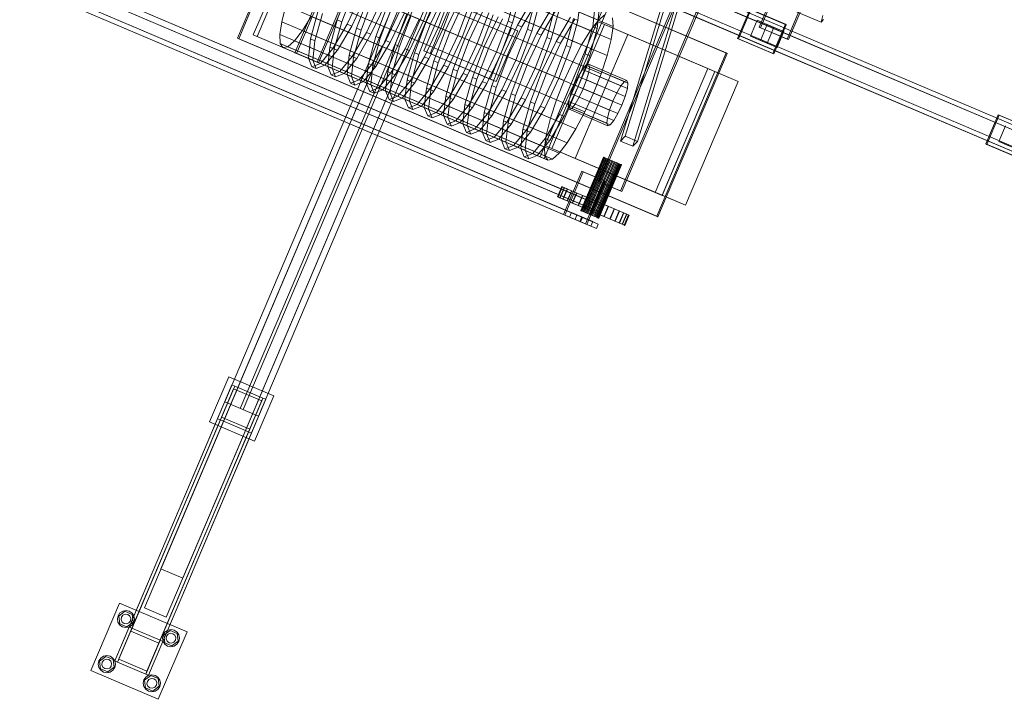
# Model space of a CAD drawing. Header units: millimetres. Extents: x -4738 to 65662, y -68080 to 6847.
# Tile 521 of 656: x 18031 to 19641, y -20153 to -19042. Entities that reach past the tile are written whole.
import ezdxf

# ---------------------------------------------------------------- set-up
doc = ezdxf.new("R2010")
doc.units = ezdxf.units.MM
doc.layers.add('superior_C10', color=7, linetype='Continuous', lineweight=0)

msp = doc.modelspace()

# ---------------------------------------------------------------- linework, layer by layer
at = {"layer": 'superior_C10'}
for p, q in [((18234.801, -20003.372), (19556.471, -16889.882)), ((19592.37, -16905.121), (18270.701, -20018.611)), ((18261.685, -19940.042), (19529.587, -16953.212)), ((19565.487, -16968.451), (18297.584, -19955.281)), ((19405.667, -17218.263), (18366.275, -19666.785)), ((19430.981, -17229.008), (18391.588, -19677.531)), ((18396.191, -19679.485), (19435.583, -17230.962)), ((18421.504, -19690.23), (19460.897, -17241.708)), ((19239.961, -19054.499), (19572.098, -18272.076)), ((19574.312, -18273.016), (19242.176, -19055.439)), ((19617.91, -18291.523), (19285.773, -19073.946)), ((19287.987, -19074.886), (19620.124, -18292.463)), ((19677.734, -19224.037), (18595.562, -18764.657)), ((19686.961, -19227.954), (18604.789, -18768.574)), ((18481.01, -19096.26), (18615.819, -18778.688)), ((18618.402, -18779.785), (18483.594, -19097.356)), ((19713.86, -19247.52), (18596.626, -18773.257)), ((19715.097, -19248.046), (18597.863, -18773.782)), ((19713.719, -19239.313), (18631.547, -18779.933)), ((19721.1, -19242.446), (18638.929, -18783.067)), ((18651.891, -18794.001), (18517.083, -19111.572)), ((18519.666, -19112.669), (18654.475, -18795.098)), ((19704.092, -19270.533), (18586.858, -18796.269)), ((18588.095, -18796.795), (19705.329, -19271.058)), ((18387.183, -19072.726), (18500.5, -18805.781)), ((18502.345, -18806.565), (18389.028, -19073.509)), ((18500.5, -18805.781), (19185.875, -19096.722)), ((19187.72, -19097.505), (18502.345, -18806.565)), ((19662.104, -19260.857), (18579.932, -18801.477)), ((18589.159, -18805.394), (19671.331, -19264.774)), ((19698.089, -19276.132), (18615.917, -18816.753)), ((18412.925, -19067.358), (18514.52, -18828.029)), ((18520.979, -18830.77), (18419.384, -19070.1)), ((18623.299, -18819.886), (19705.47, -19279.266)), ((18977.073, -19043.302), (18544.205, -18859.551)), ((18964.032, -19060.21), (18531.163, -18876.458)), ((19001.063, -19053.486), (18568.195, -18869.734)), ((18997.959, -19074.612), (18565.091, -18890.86)), ((18949.699, -19083.375), (18516.831, -18899.623)), ((18935.051, -19111.219), (18502.183, -18927.467)), ((18991.251, -19101.014), (18558.382, -18917.262)), ((18045.617, -18960.323), (18958.696, -19347.923)), ((18959.475, -19348.254), (18046.396, -18960.653)), ((18962.603, -19338.718), (18049.524, -18951.118)), ((18963.382, -19339.049), (18050.303, -18951.449)), ((18921.086, -19141.843), (18488.218, -18958.091)), ((18981.396, -19130.892), (18548.528, -18947.14)), ((18942.012, -19361.482), (18034.127, -18976.086)), ((18078.593, -18974.321), (18978.395, -19356.285)), ((18979.608, -19356.8), (18079.806, -18974.836)), ((18982.303, -19347.08), (18082.501, -18965.116)), ((18983.515, -19347.595), (18083.713, -18965.631)), ((18031.001, -18983.45), (18938.886, -19368.845)), ((18976.892, -19376.288), (18069.007, -18990.893)), ((18908.756, -19173.162), (18475.888, -18989.41)), ((18969.066, -19162.211), (18536.198, -18978.459)), ((18569.265, -18992.496), (18550.243, -19042.79)), ((18710.447, -18994.058), (18691.425, -19044.352)), ((18977.006, -19306.809), (19111.814, -18989.237)), ((19114.398, -18990.334), (18979.589, -19307.905)), ((19094.25, -18992.497), (19020.922, -19232.962)), ((18973.767, -19383.652), (18065.882, -18998.257)), ((18955.102, -19192.835), (18522.233, -19009.083)), ((18557.457, -19045.853), (18576.48, -18995.558)), ((18566.554, -19049.714), (18589.52, -19001.094)), ((18596.735, -19004.157), (18573.768, -19052.777)), ((18600.828, -19005.894), (18581.806, -19056.189)), ((18589.021, -19059.251), (18608.043, -19008.957)), ((18691.762, -19093.382), (18726.929, -19010.537)), ((18718.485, -18997.47), (18695.518, -19046.09)), ((18702.733, -19049.153), (18725.7, -19000.533)), ((18715.774, -19054.688), (18734.796, -19004.394)), ((18742.01, -19007.456), (18722.988, -19057.751)), ((18726.929, -19010.537), (18835.146, -19056.475)), ((18829.486, -19044.59), (18841.668, -19000.278)), ((18848.882, -19003.34), (18836.7, -19047.652)), ((19147.886, -19004.55), (19013.078, -19322.121)), ((19086.646, -19000.429), (19013.318, -19240.893)), ((19015.661, -19323.218), (19150.47, -19005.647)), ((19106.486, -19008.851), (19033.158, -19249.315)), ((19040.762, -19241.384), (19114.09, -19000.919)), ((18466.033, -19019.288), (18459.325, -19045.69)), ((18898.902, -19203.04), (18466.033, -19019.288)), ((18598.117, -19063.113), (18621.084, -19014.493)), ((18628.298, -19017.555), (18605.331, -19066.175)), ((18632.392, -19019.293), (18613.369, -19069.587)), ((18620.584, -19072.65), (18639.606, -19022.355)), ((18737.079, -19014.846), (18701.911, -19097.69)), ((18750.048, -19010.869), (18727.082, -19059.489)), ((18734.296, -19062.551), (18757.263, -19013.931)), ((18845.296, -19060.784), (18737.079, -19014.846)), ((18747.337, -19068.087), (18766.359, -19017.792)), ((18773.574, -19020.855), (18754.551, -19071.149)), ((18781.612, -19024.267), (18758.645, -19072.887)), ((18868.153, -19011.521), (18844.738, -19051.064)), ((18851.953, -19054.127), (18875.368, -19014.583)), ((18861.049, -19057.988), (18873.231, -19013.676)), ((18880.445, -19016.739), (18868.264, -19061.051)), ((18899.716, -19024.919), (18876.302, -19064.463)), ((18947.059, -19011.953), (18943.572, -19043.536)), ((18967.921, -19053.872), (18971.408, -19022.289)), ((18978.622, -19025.351), (18975.135, -19056.934)), ((19204.773, -19073.239), (19225.092, -19025.373)), ((19226.568, -19026), (19206.25, -19073.866)), ((19225.092, -19025.373), (19282.808, -19049.874)), ((19284.284, -19050.5), (19226.568, -19026)), ((18493.252, -19060.092), (18507.585, -19036.927)), ((18518.679, -19029.392), (18506.498, -19073.703)), ((18940.454, -19220.679), (18507.585, -19036.927)), ((18513.712, -19076.766), (18525.894, -19032.454)), ((18550.243, -19042.79), (18538.061, -19087.102)), ((18557.457, -19045.853), (18550.243, -19042.79)), ((18629.68, -19076.511), (18652.647, -19027.891)), ((18659.861, -19030.954), (18636.895, -19079.574)), ((18663.955, -19032.691), (18644.933, -19082.986)), ((18652.147, -19086.048), (18671.17, -19035.754)), ((18661.244, -19089.91), (18684.21, -19041.29)), ((18691.425, -19044.352), (18684.21, -19041.29)), ((18765.86, -19075.95), (18788.826, -19027.33)), ((18778.9, -19081.485), (18797.922, -19031.191)), ((18805.137, -19034.254), (18786.115, -19084.548)), ((18813.175, -19037.666), (18790.208, -19086.286)), ((18797.423, -19089.348), (18820.39, -19040.728)), ((18983.461, -19027.093), (18881.866, -19266.422)), ((18883.516, -19067.525), (18906.931, -19027.982)), ((18888.325, -19269.164), (18989.92, -19029.835)), ((18892.612, -19071.387), (18904.794, -19027.075)), ((18912.009, -19030.137), (18899.827, -19074.449)), ((18931.28, -19038.318), (18907.865, -19077.861)), ((18915.08, -19080.924), (18938.494, -19041.38)), ((18924.176, -19084.785), (18936.358, -19040.473)), ((18943.572, -19043.536), (18936.358, -19040.473)), ((18977.073, -19043.302), (18987.934, -19033.804)), ((19000.352, -19039.075), (19001.063, -19053.486)), ((19341.271, -19046.598), (19298.005, -19028.175)), ((19344.282, -19035.418), (19341.271, -19046.598)), ((19341.271, -19046.598), (19345.03, -19041.963)), ((18459.325, -19045.69), (18456.221, -19066.816)), ((18892.194, -19229.442), (18459.325, -19045.69)), ((18543.139, -19089.258), (18566.554, -19049.714)), ((18545.275, -19090.165), (18557.457, -19045.853)), ((18573.768, -19052.777), (18550.353, -19092.32)), ((18573.768, -19052.777), (18566.554, -19049.714)), ((18581.806, -19056.189), (18569.624, -19100.501)), ((18589.021, -19059.251), (18581.806, -19056.189)), ((18691.425, -19044.352), (18668.458, -19092.972)), ((18695.518, -19046.09), (18676.496, -19096.384)), ((18683.711, -19099.447), (18702.733, -19049.153)), ((18692.807, -19103.308), (18715.774, -19054.688)), ((18702.733, -19049.153), (18695.518, -19046.09)), ((18722.988, -19057.751), (18700.021, -19106.371)), ((18722.988, -19057.751), (18715.774, -19054.688)), ((18835.146, -19056.475), (18799.979, -19139.32)), ((18810.464, -19094.884), (18829.486, -19044.59)), ((18836.7, -19047.652), (18817.678, -19097.947)), ((18844.738, -19051.064), (18821.772, -19099.684)), ((18828.986, -19102.747), (18851.953, -19054.127)), ((18836.7, -19047.652), (18829.486, -19044.59)), ((18845.296, -19060.784), (18835.146, -19056.475)), ((18842.027, -19108.283), (18861.049, -19057.988)), ((18851.953, -19054.127), (18844.738, -19051.064)), ((18868.264, -19061.051), (18861.049, -19057.988)), ((18889.681, -19248.012), (18975.646, -19045.503)), ((18900.938, -19252.791), (18986.903, -19050.282)), ((18987.088, -19050.36), (18901.123, -19252.869)), ((18943.572, -19043.536), (18931.39, -19087.848)), ((18955.739, -19098.184), (18967.921, -19053.872)), ((18975.135, -19056.934), (18962.954, -19101.246)), ((18964.032, -19060.21), (18977.073, -19043.302)), ((18975.135, -19056.934), (18967.921, -19053.872)), ((18975.646, -19045.503), (19156.008, -19122.066)), ((18975.646, -19045.503), (18987.088, -19050.36)), ((18986.903, -19050.282), (19167.265, -19126.845)), ((18986.903, -19050.282), (19025.287, -19066.575)), ((19167.449, -19126.923), (18987.088, -19050.36)), ((19001.063, -19053.486), (18997.959, -19074.612)), ((19225.9, -19069.171), (19236.841, -19043.397)), ((19236.841, -19043.397), (19263.895, -19054.882)), ((19236.841, -19043.397), (19253.226, -19050.353)), ((19285.773, -19073.946), (19239.961, -19054.499)), ((19242.176, -19055.439), (19239.961, -19054.499)), ((19242.176, -19055.439), (19287.987, -19074.886)), ((19253.226, -19050.353), (19242.285, -19076.126)), ((19263.895, -19054.882), (19252.955, -19080.656)), ((19280.28, -19061.837), (19253.226, -19050.353)), ((19282.808, -19049.874), (19262.489, -19097.74)), ((19280.28, -19061.837), (19263.895, -19054.882)), ((19263.965, -19098.366), (19284.284, -19050.5)), ((19284.284, -19050.5), (19282.808, -19049.874)), ((19072.558, -19363.666), (18387.183, -19072.726)), ((18389.028, -19073.509), (18387.183, -19072.726)), ((18389.028, -19073.509), (19074.403, -19364.449)), ((18881.866, -19266.422), (18412.925, -19067.358)), ((18419.384, -19070.1), (18412.925, -19067.358)), ((18419.384, -19070.1), (18888.325, -19269.164)), ((18456.221, -19066.816), (18456.932, -19081.226)), ((18889.09, -19250.568), (18456.221, -19066.816)), ((18480.211, -19077), (18493.252, -19060.092)), ((18926.121, -19243.844), (18493.252, -19060.092)), ((18506.498, -19073.703), (18503.011, -19105.287)), ((18513.712, -19076.766), (18506.498, -19073.703)), ((18574.702, -19102.656), (18598.117, -19063.113)), ((18576.839, -19103.563), (18589.021, -19059.251)), ((18605.331, -19066.175), (18581.917, -19105.719)), ((18605.331, -19066.175), (18598.117, -19063.113)), ((18613.369, -19069.587), (18601.188, -19113.899)), ((18608.402, -19116.962), (18620.584, -19072.65)), ((18620.584, -19072.65), (18613.369, -19069.587)), ((18727.082, -19059.489), (18708.059, -19109.783)), ((18715.274, -19112.845), (18734.296, -19062.551)), ((18724.37, -19116.707), (18747.337, -19068.087)), ((18734.296, -19062.551), (18727.082, -19059.489)), ((18754.551, -19071.149), (18731.585, -19119.769)), ((18758.645, -19072.887), (18739.623, -19123.182)), ((18754.551, -19071.149), (18747.337, -19068.087)), ((18765.86, -19075.95), (18758.645, -19072.887)), ((18810.128, -19143.628), (18845.296, -19060.784)), ((18868.264, -19061.051), (18849.241, -19111.345)), ((18876.302, -19064.463), (18853.335, -19113.083)), ((18860.55, -19116.145), (18883.516, -19067.525)), ((18873.59, -19121.681), (18892.612, -19071.387)), ((18883.516, -19067.525), (18876.302, -19064.463)), ((18899.827, -19074.449), (18880.805, -19124.744)), ((18899.827, -19074.449), (18892.612, -19071.387)), ((19025.287, -19066.575), (18939.322, -19269.085)), ((18949.699, -19083.375), (18964.032, -19060.21)), ((18997.959, -19074.612), (18991.251, -19101.014)), ((19205.649, -19143.139), (19025.287, -19066.575)), ((19262.489, -19097.74), (19204.773, -19073.239)), ((19206.25, -19073.866), (19204.773, -19073.239)), ((19206.25, -19073.866), (19263.965, -19098.366)), ((19252.955, -19080.656), (19225.9, -19069.171)), ((19242.285, -19076.126), (19225.9, -19069.171)), ((19269.339, -19087.611), (19280.28, -19061.837)), ((19285.773, -19073.946), (19287.987, -19074.886)), ((18456.932, -19081.226), (18461.41, -19087.94)), ((18889.801, -19264.978), (18456.932, -19081.226)), ((18461.41, -19087.94), (18469.35, -19086.498)), ((18461.41, -19087.94), (18894.279, -19271.691)), ((18469.35, -19086.498), (18480.211, -19077)), ((18902.219, -19270.25), (18469.35, -19086.498)), ((18913.08, -19260.751), (18480.211, -19077)), ((18510.225, -19108.349), (18513.712, -19076.766)), ((18522.841, -19113.705), (18543.139, -19089.258)), ((18538.061, -19087.102), (18534.574, -19118.685)), ((18545.275, -19090.165), (18538.061, -19087.102)), ((18541.789, -19121.748), (18545.275, -19090.165)), ((18550.353, -19092.32), (18543.139, -19089.258)), ((18606.266, -19116.055), (18629.68, -19076.511)), ((18636.895, -19079.574), (18613.48, -19119.117)), ((18636.895, -19079.574), (18629.68, -19076.511)), ((18644.933, -19082.986), (18632.751, -19127.298)), ((18637.829, -19129.453), (18661.244, -19089.91)), ((18639.965, -19130.36), (18652.147, -19086.048)), ((18652.147, -19086.048), (18644.933, -19082.986)), ((18668.458, -19092.972), (18661.244, -19089.91)), ((18746.837, -19126.244), (18765.86, -19075.95)), ((18755.934, -19130.105), (18778.9, -19081.485)), ((18786.115, -19084.548), (18763.148, -19133.168)), ((18790.208, -19086.286), (18771.186, -19136.58)), ((18778.401, -19139.643), (18797.423, -19089.348)), ((18786.115, -19084.548), (18778.9, -19081.485)), ((18797.423, -19089.348), (18790.208, -19086.286)), ((18907.865, -19077.861), (18884.898, -19126.481)), ((18892.113, -19129.544), (18915.08, -19080.924)), ((18905.154, -19135.08), (18924.176, -19084.785)), ((18915.08, -19080.924), (18907.865, -19077.861)), ((18931.39, -19087.848), (18912.368, -19138.142)), ((18931.39, -19087.848), (18924.176, -19084.785)), ((18935.051, -19111.219), (18949.699, -19083.375)), ((19242.285, -19076.126), (19269.339, -19087.611)), ((19252.955, -19080.656), (19269.339, -19087.611)), ((18517.083, -19111.572), (18481.01, -19096.26)), ((18483.594, -19097.356), (18481.01, -19096.26)), ((18483.594, -19097.356), (18519.666, -19112.669)), ((18503.011, -19105.287), (18508.75, -19119.333)), ((18510.225, -19108.349), (18503.011, -19105.287)), ((18550.353, -19092.32), (18530.055, -19116.767)), ((18554.404, -19127.103), (18574.702, -19102.656)), ((18581.917, -19105.719), (18561.619, -19130.166)), ((18569.624, -19100.501), (18566.137, -19132.084)), ((18576.839, -19103.563), (18569.624, -19100.501)), ((18573.352, -19135.147), (18576.839, -19103.563)), ((18581.917, -19105.719), (18574.702, -19102.656)), ((18668.458, -19092.972), (18645.043, -19132.516)), ((18676.496, -19096.384), (18664.314, -19140.696)), ((18669.392, -19142.852), (18692.807, -19103.308)), ((18671.529, -19143.759), (18683.711, -19099.447)), ((18683.711, -19099.447), (18676.496, -19096.384)), ((18700.021, -19106.371), (18676.607, -19145.914)), ((18799.979, -19139.32), (18691.762, -19093.382)), ((18701.911, -19097.69), (18691.762, -19093.382)), ((18700.021, -19106.371), (18692.807, -19103.308)), ((18701.911, -19097.69), (18810.128, -19143.628)), ((18787.497, -19143.504), (18810.464, -19094.884)), ((18817.678, -19097.947), (18794.711, -19146.566)), ((18821.772, -19099.684), (18802.75, -19149.979)), ((18809.964, -19153.041), (18828.986, -19102.747)), ((18817.678, -19097.947), (18810.464, -19094.884)), ((18828.986, -19102.747), (18821.772, -19099.684)), ((18936.717, -19148.478), (18955.739, -19098.184)), ((18962.954, -19101.246), (18943.931, -19151.541)), ((18962.954, -19101.246), (18955.739, -19098.184)), ((18991.251, -19101.014), (18981.396, -19130.892)), ((19185.875, -19096.722), (19072.558, -19363.666)), ((19074.403, -19364.449), (19187.72, -19097.505)), ((19187.72, -19097.505), (19185.875, -19096.722)), ((19262.489, -19097.74), (19263.965, -19098.366)), ((18508.75, -19119.333), (18522.841, -19113.705)), ((18508.75, -19119.333), (18515.964, -19122.396)), ((18515.964, -19122.396), (18510.225, -19108.349)), ((18530.055, -19116.767), (18515.964, -19122.396)), ((18517.083, -19111.572), (18519.666, -19112.669)), ((18530.055, -19116.767), (18522.841, -19113.705)), ((18534.574, -19118.685), (18540.313, -19132.732)), ((18541.789, -19121.748), (18534.574, -19118.685)), ((18547.528, -19135.794), (18541.789, -19121.748)), ((18585.968, -19140.502), (18606.266, -19116.055)), ((18613.48, -19119.117), (18593.182, -19143.564)), ((18601.188, -19113.899), (18597.701, -19145.483)), ((18608.402, -19116.962), (18601.188, -19113.899)), ((18604.915, -19148.545), (18608.402, -19116.962)), ((18613.48, -19119.117), (18606.266, -19116.055)), ((18708.059, -19109.783), (18695.878, -19154.095)), ((18700.956, -19156.25), (18724.37, -19116.707)), ((18703.092, -19157.157), (18715.274, -19112.845)), ((18715.274, -19112.845), (18708.059, -19109.783)), ((18731.585, -19119.769), (18708.17, -19159.313)), ((18731.585, -19119.769), (18724.37, -19116.707)), ((18739.623, -19123.182), (18727.441, -19167.493)), ((18746.837, -19126.244), (18739.623, -19123.182)), ((18819.06, -19156.903), (18842.027, -19108.283)), ((18849.241, -19111.345), (18826.275, -19159.965)), ((18853.335, -19113.083), (18834.313, -19163.377)), ((18841.527, -19166.44), (18860.55, -19116.145)), ((18849.241, -19111.345), (18842.027, -19108.283)), ((18850.624, -19170.301), (18873.59, -19121.681)), ((18860.55, -19116.145), (18853.335, -19113.083)), ((18880.805, -19124.744), (18873.59, -19121.681)), ((18921.086, -19141.843), (18935.051, -19111.219)), ((18956.692, -19116.811), (18950.909, -19123.776)), ((18960.706, -19115.207), (18956.692, -19116.811)), ((19019.819, -19143.608), (18956.692, -19116.811)), ((18962.341, -19119.209), (18960.706, -19115.207)), ((19023.833, -19142.004), (18960.706, -19115.207)), ((18961.348, -19128.207), (18962.341, -19119.209)), ((19025.468, -19146.006), (18962.341, -19119.209)), ((19156.008, -19122.066), (19070.043, -19324.576)), ((19167.449, -19126.923), (19156.008, -19122.066)), ((18540.313, -19132.732), (18554.404, -19127.103)), ((18540.313, -19132.732), (18547.528, -19135.794)), ((18561.619, -19130.166), (18547.528, -19135.794)), ((18561.619, -19130.166), (18554.404, -19127.103)), ((18566.137, -19132.084), (18571.876, -19146.131)), ((18573.352, -19135.147), (18566.137, -19132.084)), ((18579.091, -19149.193), (18573.352, -19135.147)), ((18617.531, -19153.9), (18637.829, -19129.453)), ((18645.043, -19132.516), (18624.745, -19156.963)), ((18632.751, -19127.298), (18629.264, -19158.881)), ((18639.965, -19130.36), (18632.751, -19127.298)), ((18636.479, -19161.944), (18639.965, -19130.36)), ((18645.043, -19132.516), (18637.829, -19129.453)), ((18732.519, -19169.649), (18755.934, -19130.105)), ((18734.655, -19170.556), (18746.837, -19126.244)), ((18763.148, -19133.168), (18739.733, -19172.712)), ((18763.148, -19133.168), (18755.934, -19130.105)), ((18771.186, -19136.58), (18759.004, -19180.892)), ((18778.401, -19139.643), (18771.186, -19136.58)), ((18799.979, -19139.32), (18810.128, -19143.628)), ((18880.805, -19124.744), (18857.838, -19173.364)), ((18884.898, -19126.481), (18865.876, -19176.776)), ((18873.091, -19179.838), (18892.113, -19129.544)), ((18882.187, -19183.7), (18905.154, -19135.08)), ((18892.113, -19129.544), (18884.898, -19126.481)), ((18912.368, -19138.142), (18889.401, -19186.762)), ((18912.368, -19138.142), (18905.154, -19135.08)), ((18944.238, -19135.042), (18937.695, -19148.893)), ((18950.909, -19123.776), (18944.238, -19135.042)), ((19007.365, -19161.839), (18944.238, -19135.042)), ((19014.036, -19150.573), (18950.909, -19123.776)), ((18957.877, -19140.831), (18961.348, -19128.207)), ((19024.475, -19155.004), (18961.348, -19128.207)), ((18981.396, -19130.892), (18969.066, -19162.211)), ((19167.265, -19126.845), (19081.3, -19329.354)), ((19081.485, -19329.432), (19167.449, -19126.923)), ((19205.649, -19143.139), (19167.265, -19126.845)), ((18571.876, -19146.131), (18585.968, -19140.502)), ((18571.876, -19146.131), (18579.091, -19149.193)), ((18593.182, -19143.564), (18579.091, -19149.193)), ((18593.182, -19143.564), (18585.968, -19140.502)), ((18597.701, -19145.483), (18603.44, -19159.529)), ((18604.915, -19148.545), (18597.701, -19145.483)), ((18603.44, -19159.529), (18617.531, -19153.9)), ((18610.654, -19162.592), (18604.915, -19148.545)), ((18624.745, -19156.963), (18617.531, -19153.9)), ((18649.094, -19167.299), (18669.392, -19142.852)), ((18676.607, -19145.914), (18656.309, -19170.361)), ((18664.314, -19140.696), (18660.827, -19172.28)), ((18671.529, -19143.759), (18664.314, -19140.696)), ((18668.042, -19175.342), (18671.529, -19143.759)), ((18676.607, -19145.914), (18669.392, -19142.852)), ((18695.878, -19154.095), (18692.391, -19185.678)), ((18703.092, -19157.157), (18695.878, -19154.095)), ((18764.082, -19183.048), (18787.497, -19143.504)), ((18766.219, -19183.955), (18778.401, -19139.643)), ((18794.711, -19146.566), (18771.297, -19186.11)), ((18794.711, -19146.566), (18787.497, -19143.504)), ((18802.75, -19149.979), (18790.568, -19194.291)), ((18797.782, -19197.353), (18809.964, -19153.041)), ((18809.964, -19153.041), (18802.75, -19149.979)), ((18908.756, -19173.162), (18921.086, -19141.843)), ((18913.75, -19197.098), (18936.717, -19148.478)), ((18943.931, -19151.541), (18920.965, -19200.161)), ((18937.695, -19148.893), (18932.275, -19163.222)), ((18943.931, -19151.541), (18936.717, -19148.478)), ((19000.822, -19175.691), (18937.695, -19148.893)), ((18945.915, -19169.012), (18952.458, -19155.16)), ((18952.458, -19155.16), (18957.877, -19140.831)), ((19015.585, -19181.957), (18952.458, -19155.16)), ((19021.004, -19167.629), (18957.877, -19140.831)), ((19007.365, -19161.839), (19014.036, -19150.573)), ((19014.036, -19150.573), (19019.819, -19143.608)), ((19019.819, -19143.608), (19023.833, -19142.004)), ((19024.475, -19155.004), (19021.004, -19167.629)), ((19023.833, -19142.004), (19025.468, -19146.006)), ((19025.468, -19146.006), (19024.475, -19155.004)), ((19119.684, -19345.648), (19205.649, -19143.139)), ((18603.44, -19159.529), (18610.654, -19162.592)), ((18624.745, -19156.963), (18610.654, -19162.592)), ((18629.264, -19158.881), (18635.003, -19172.928)), ((18636.479, -19161.944), (18629.264, -19158.881)), ((18635.003, -19172.928), (18649.094, -19167.299)), ((18642.218, -19175.99), (18636.479, -19161.944)), ((18656.309, -19170.361), (18642.218, -19175.99)), ((18656.309, -19170.361), (18649.094, -19167.299)), ((18680.658, -19180.698), (18700.956, -19156.25)), ((18708.17, -19159.313), (18687.872, -19183.76)), ((18699.605, -19188.741), (18703.092, -19157.157)), ((18708.17, -19159.313), (18700.956, -19156.25)), ((18712.221, -19194.096), (18732.519, -19169.649)), ((18727.441, -19167.493), (18723.954, -19199.077)), ((18734.655, -19170.556), (18727.441, -19167.493)), ((18731.169, -19202.139), (18734.655, -19170.556)), ((18739.733, -19172.712), (18732.519, -19169.649)), ((18795.646, -19196.446), (18819.06, -19156.903)), ((18826.275, -19159.965), (18802.86, -19199.509)), ((18826.275, -19159.965), (18819.06, -19156.903)), ((18834.313, -19163.377), (18822.131, -19207.689)), ((18827.209, -19209.845), (18850.624, -19170.301)), ((18829.345, -19210.752), (18841.527, -19166.44)), ((18841.527, -19166.44), (18834.313, -19163.377)), ((18857.838, -19173.364), (18850.624, -19170.301)), ((18932.275, -19163.222), (18928.805, -19175.847)), ((18995.402, -19190.019), (18932.275, -19163.222)), ((18939.244, -19180.278), (18945.915, -19169.012)), ((19009.041, -19195.809), (18945.915, -19169.012)), ((18969.066, -19162.211), (18955.102, -19192.835)), ((19000.822, -19175.691), (19007.365, -19161.839)), ((19021.004, -19167.629), (19015.585, -19181.957)), ((18635.003, -19172.928), (18642.218, -19175.99)), ((18660.827, -19172.28), (18666.566, -19186.326)), ((18668.042, -19175.342), (18660.827, -19172.28)), ((18666.566, -19186.326), (18680.658, -19180.698)), ((18666.566, -19186.326), (18673.781, -19189.389)), ((18673.781, -19189.389), (18668.042, -19175.342)), ((18687.872, -19183.76), (18673.781, -19189.389)), ((18687.872, -19183.76), (18680.658, -19180.698)), ((18692.391, -19185.678), (18698.13, -19199.725)), ((18699.605, -19188.741), (18692.391, -19185.678)), ((18739.733, -19172.712), (18719.435, -19197.159)), ((18743.784, -19207.495), (18764.082, -19183.048)), ((18771.297, -19186.11), (18750.999, -19210.557)), ((18759.004, -19180.892), (18755.518, -19212.475)), ((18766.219, -19183.955), (18759.004, -19180.892)), ((18762.732, -19215.538), (18766.219, -19183.955)), ((18771.297, -19186.11), (18764.082, -19183.048)), ((18857.838, -19173.364), (18834.423, -19212.907)), ((18865.876, -19176.776), (18853.694, -19221.088)), ((18858.772, -19223.243), (18882.187, -19183.7)), ((18860.909, -19224.15), (18873.091, -19179.838)), ((18873.091, -19179.838), (18865.876, -19176.776)), ((18889.401, -19186.762), (18865.987, -19226.306)), ((18889.401, -19186.762), (18882.187, -19183.7)), ((18898.902, -19203.04), (18908.756, -19173.162)), ((18928.805, -19175.847), (18927.811, -19184.845)), ((18927.811, -19184.845), (18929.446, -19188.847)), ((18990.938, -19211.642), (18927.811, -19184.845)), ((18991.932, -19202.644), (18928.805, -19175.847)), ((18929.446, -19188.847), (18933.461, -19187.243)), ((18933.461, -19187.243), (18939.244, -19180.278)), ((18996.588, -19214.04), (18933.461, -19187.243)), ((19002.371, -19207.075), (18939.244, -19180.278)), ((18995.402, -19190.019), (19000.822, -19175.691)), ((19015.585, -19181.957), (19009.041, -19195.809)), ((18698.13, -19199.725), (18712.221, -19194.096)), ((18698.13, -19199.725), (18705.344, -19202.787)), ((18705.344, -19202.787), (18699.605, -19188.741)), ((18719.435, -19197.159), (18705.344, -19202.787)), ((18719.435, -19197.159), (18712.221, -19194.096)), ((18723.954, -19199.077), (18729.693, -19213.123)), ((18731.169, -19202.139), (18723.954, -19199.077)), ((18736.908, -19216.186), (18731.169, -19202.139)), ((18775.348, -19220.893), (18795.646, -19196.446)), ((18802.86, -19199.509), (18782.562, -19223.956)), ((18790.568, -19194.291), (18787.081, -19225.874)), ((18797.782, -19197.353), (18790.568, -19194.291)), ((18794.295, -19228.936), (18797.782, -19197.353)), ((18802.86, -19199.509), (18795.646, -19196.446)), ((18890.336, -19236.642), (18913.75, -19197.098)), ((18892.194, -19229.442), (18898.902, -19203.04)), ((18920.965, -19200.161), (18897.55, -19239.704)), ((18920.965, -19200.161), (18913.75, -19197.098)), ((18929.446, -19188.847), (18992.573, -19215.644)), ((18955.102, -19192.835), (18940.454, -19220.679)), ((18990.938, -19211.642), (18991.932, -19202.644)), ((18991.932, -19202.644), (18995.402, -19190.019)), ((19009.041, -19195.809), (19002.371, -19207.075)), ((19610.588, -19245.507), (19630.907, -19197.641)), ((19632.383, -19198.267), (19612.064, -19246.133)), ((19630.907, -19197.641), (19688.622, -19222.141)), ((19630.907, -19197.641), (19632.383, -19198.267)), ((19690.099, -19222.768), (19632.383, -19198.267)), ((18729.693, -19213.123), (18743.784, -19207.495)), ((18729.693, -19213.123), (18736.908, -19216.186)), ((18750.999, -19210.557), (18736.908, -19216.186)), ((18750.999, -19210.557), (18743.784, -19207.495)), ((18755.518, -19212.475), (18761.256, -19226.522)), ((18762.732, -19215.538), (18755.518, -19212.475)), ((18768.471, -19229.584), (18762.732, -19215.538)), ((18806.911, -19234.292), (18827.209, -19209.845)), ((18834.423, -19212.907), (18814.125, -19237.354)), ((18822.131, -19207.689), (18818.644, -19239.273)), ((18829.345, -19210.752), (18822.131, -19207.689)), ((18825.859, -19242.335), (18829.345, -19210.752)), ((18834.423, -19212.907), (18827.209, -19209.845)), ((18992.573, -19215.644), (18990.938, -19211.642)), ((18996.588, -19214.04), (18992.573, -19215.644)), ((19002.371, -19207.075), (18996.588, -19214.04)), ((19631.715, -19241.439), (19642.656, -19215.665)), ((18761.256, -19226.522), (18775.348, -19220.893)), ((18761.256, -19226.522), (18768.471, -19229.584)), ((18782.562, -19223.956), (18768.471, -19229.584)), ((18782.562, -19223.956), (18775.348, -19220.893)), ((18787.081, -19225.874), (18792.82, -19239.921)), ((18794.295, -19228.936), (18787.081, -19225.874)), ((18792.82, -19239.921), (18806.911, -19234.292)), ((18800.034, -19242.983), (18794.295, -19228.936)), ((18814.125, -19237.354), (18806.911, -19234.292)), ((18838.474, -19247.69), (18858.772, -19223.243)), ((18865.987, -19226.306), (18845.689, -19250.753)), ((18853.694, -19221.088), (18850.208, -19252.671)), ((18860.909, -19224.15), (18853.694, -19221.088)), ((18857.422, -19255.734), (18860.909, -19224.15)), ((18865.987, -19226.306), (18858.772, -19223.243)), ((18889.09, -19250.568), (18892.194, -19229.442)), ((18940.454, -19220.679), (18926.121, -19243.844)), ((19020.922, -19232.962), (19013.318, -19240.893)), ((19040.762, -19241.384), (19020.922, -19232.962)), ((18792.82, -19239.921), (18800.034, -19242.983)), ((18814.125, -19237.354), (18800.034, -19242.983)), ((18818.644, -19239.273), (18824.383, -19253.319)), ((18825.859, -19242.335), (18818.644, -19239.273)), ((18824.383, -19253.319), (18838.474, -19247.69)), ((18831.598, -19256.382), (18825.859, -19242.335)), ((18845.689, -19250.753), (18831.598, -19256.382)), ((18845.689, -19250.753), (18838.474, -19247.69)), ((18870.038, -19261.089), (18890.336, -19236.642)), ((18897.55, -19239.704), (18877.252, -19264.151)), ((18889.801, -19264.978), (18889.09, -19250.568)), ((19070.043, -19324.576), (18889.681, -19248.012)), ((18901.123, -19252.869), (18889.681, -19248.012)), ((18897.55, -19239.704), (18890.336, -19236.642)), ((18926.121, -19243.844), (18913.08, -19260.751)), ((19013.318, -19240.893), (19033.158, -19249.315)), ((19033.158, -19249.315), (19040.762, -19241.384)), ((19668.303, -19270.007), (19610.588, -19245.507)), ((19612.064, -19246.133), (19610.588, -19245.507)), ((19612.064, -19246.133), (19669.78, -19270.634)), ((19658.769, -19252.923), (19631.715, -19241.439)), ((19648.228, -19248.448), (19631.715, -19241.439)), ((18824.383, -19253.319), (18831.598, -19256.382)), ((18850.208, -19252.671), (18855.946, -19266.718)), ((18857.422, -19255.734), (18850.208, -19252.671)), ((18855.946, -19266.718), (18870.038, -19261.089)), ((18855.946, -19266.718), (18863.161, -19269.78)), ((18863.161, -19269.78), (18857.422, -19255.734)), ((18877.252, -19264.151), (18863.161, -19269.78)), ((18877.252, -19264.151), (18870.038, -19261.089)), ((18881.866, -19266.422), (18888.325, -19269.164)), ((18894.279, -19271.691), (18889.801, -19264.978)), ((19081.3, -19329.354), (18900.938, -19252.791)), ((18939.322, -19269.085), (18900.938, -19252.791)), ((18901.123, -19252.869), (19081.485, -19329.432)), ((18913.08, -19260.751), (18902.219, -19270.25)), ((18985.388, -19266.912), (18948.267, -19354.36)), ((18948.54, -19354.475), (18985.661, -19267.028)), ((18986.118, -19267.222), (18948.997, -19354.669)), ((18986.917, -19267.561), (18949.796, -19355.009)), ((18987.799, -19267.936), (18950.678, -19355.383)), ((18985.388, -19266.912), (18986.118, -19267.222)), ((18985.661, -19267.028), (18985.388, -19266.912)), ((18986.917, -19267.561), (18985.661, -19267.028)), ((18986.118, -19267.222), (18987.799, -19267.936)), ((18989.07, -19268.475), (18986.917, -19267.561)), ((18987.799, -19267.936), (18990.318, -19269.005)), ((18902.219, -19270.25), (18894.279, -19271.691)), ((18939.322, -19269.085), (19119.684, -19345.648)), ((18989.07, -19268.475), (18951.949, -19355.923)), ((18990.318, -19269.005), (18953.197, -19356.452)), ((18991.975, -19269.708), (18954.854, -19357.156)), ((18993.503, -19270.357), (18956.382, -19357.805)), ((18995.433, -19271.176), (18958.311, -19358.623)), ((18997.137, -19271.9), (18960.016, -19359.347)), ((18999.207, -19272.779), (18962.086, -19360.226)), ((19000.972, -19273.528), (18963.851, -19360.975)), ((19003.043, -19274.407), (18965.921, -19361.854)), ((19004.747, -19275.13), (18967.626, -19362.578)), ((19006.676, -19275.949), (18969.555, -19363.396)), ((19008.205, -19276.598), (18971.084, -19364.045)), ((19009.861, -19277.301), (18972.74, -19364.748)), ((19011.11, -19277.831), (18973.988, -19365.278)), ((19012.381, -19278.371), (18975.259, -19365.818)), ((19013.263, -19278.745), (18976.142, -19366.192)), ((19014.062, -19279.084), (18976.941, -19366.532)), ((19014.519, -19279.278), (18977.398, -19366.726)), ((19014.791, -19279.394), (18977.67, -19366.841)), ((18991.975, -19269.708), (18989.07, -19268.475)), ((18990.318, -19269.005), (18993.503, -19270.357)), ((18995.433, -19271.176), (18991.975, -19269.708)), ((18993.503, -19270.357), (18997.137, -19271.9)), ((18999.207, -19272.779), (18995.433, -19271.176)), ((18997.137, -19271.9), (19000.972, -19273.528)), ((19003.043, -19274.407), (18999.207, -19272.779)), ((19000.972, -19273.528), (19004.747, -19275.13)), ((19006.676, -19275.949), (19003.043, -19274.407)), ((19004.747, -19275.13), (19008.205, -19276.598)), ((19009.861, -19277.301), (19006.676, -19275.949)), ((19008.205, -19276.598), (19011.11, -19277.831)), ((19012.381, -19278.371), (19009.861, -19277.301)), ((19011.11, -19277.831), (19013.263, -19278.745)), ((19014.062, -19279.084), (19012.381, -19278.371)), ((19013.263, -19278.745), (19014.519, -19279.278)), ((19014.791, -19279.394), (19014.062, -19279.084)), ((19014.519, -19279.278), (19014.791, -19279.394)), ((18919.892, -19360.783), (18949.979, -19289.904)), ((18952.194, -19290.844), (18922.106, -19361.723)), ((18949.979, -19289.904), (18986.052, -19305.217)), ((18949.979, -19289.904), (18952.194, -19290.844)), ((18988.266, -19306.157), (18952.194, -19290.844)), ((18917.118, -19315.064), (18910.084, -19331.633)), ((18918.12, -19315.489), (18911.086, -19332.058)), ((18911.205, -19332.109), (18918.238, -19315.54)), ((18917.118, -19315.064), (18918.12, -19315.489)), ((18918.238, -19315.54), (18917.118, -19315.064)), ((18918.12, -19315.489), (18921.206, -19316.799)), ((18921.438, -19316.898), (18918.238, -19315.54)), ((18986.052, -19305.217), (18955.964, -19376.095)), ((18958.179, -19377.035), (18988.266, -19306.157)), ((19013.078, -19322.121), (18977.006, -19306.809)), ((18979.589, -19307.905), (18977.006, -19306.809)), ((18979.589, -19307.905), (19015.661, -19323.218)), ((18988.266, -19306.157), (18986.052, -19305.217)), ((18911.086, -19332.058), (18910.084, -19331.633)), ((18910.084, -19331.633), (18911.205, -19332.109)), ((18914.172, -19333.368), (18911.086, -19332.058)), ((18911.205, -19332.109), (18914.405, -19333.467)), ((18921.206, -19316.799), (18914.172, -19333.368)), ((18921.438, -19316.898), (18914.405, -19333.467)), ((18926.257, -19318.943), (18919.223, -19335.512)), ((18926.594, -19319.087), (18919.561, -19335.656)), ((18921.206, -19316.799), (18926.257, -19318.943)), ((18926.594, -19319.087), (18921.438, -19316.898)), ((18933.079, -19321.84), (18926.046, -19338.409)), ((18926.257, -19318.943), (18933.079, -19321.84)), ((18933.509, -19322.022), (18926.475, -19338.591)), ((18933.509, -19322.022), (18926.594, -19319.087)), ((18933.079, -19321.84), (18941.411, -19325.376)), ((18941.916, -19325.591), (18933.509, -19322.022)), ((18941.411, -19325.376), (18934.377, -19341.945)), ((18941.916, -19325.591), (18934.882, -19342.159)), ((18941.411, -19325.376), (18950.931, -19329.418)), ((18951.492, -19329.656), (18941.916, -19325.591)), ((18950.931, -19329.418), (18943.898, -19345.987)), ((18951.492, -19329.656), (18944.458, -19346.225)), ((18950.931, -19329.418), (18961.274, -19333.808)), ((18961.87, -19334.061), (18951.492, -19329.656)), ((19013.078, -19322.121), (19015.661, -19323.218)), ((19070.043, -19324.576), (19081.485, -19329.432)), ((19081.3, -19329.354), (19119.684, -19345.648)), ((18919.223, -19335.512), (18914.172, -19333.368)), ((18914.405, -19333.467), (18919.561, -19335.656)), ((18926.046, -19338.409), (18919.223, -19335.512)), ((18919.561, -19335.656), (18926.475, -19338.591)), ((18934.377, -19341.945), (18926.046, -19338.409)), ((18926.475, -19338.591), (18934.882, -19342.159)), ((18943.898, -19345.987), (18934.377, -19341.945)), ((18934.882, -19342.159), (18944.458, -19346.225)), ((18954.241, -19350.377), (18943.898, -19345.987)), ((18944.458, -19346.225), (18954.836, -19350.63)), ((18961.274, -19333.808), (18954.241, -19350.377)), ((18961.87, -19334.061), (18954.836, -19350.63)), ((18962.603, -19338.718), (18958.696, -19347.923)), ((18958.696, -19347.923), (18959.475, -19348.254)), ((18959.475, -19348.254), (18963.382, -19339.049)), ((18961.274, -19333.808), (18972.043, -19338.38)), ((18972.65, -19338.637), (18961.87, -19334.061)), ((18963.382, -19339.049), (18962.603, -19338.718)), ((18972.043, -19338.38), (18965.01, -19354.949)), ((18972.65, -19338.637), (18965.617, -19355.206)), ((18972.043, -19338.38), (18982.824, -19342.956)), ((18983.419, -19343.209), (18972.65, -19338.637)), ((18982.824, -19342.956), (18975.79, -19359.525)), ((18983.419, -19343.209), (18976.386, -19359.778)), ((18982.303, -19347.08), (18978.395, -19356.285)), ((18979.608, -19356.8), (18983.515, -19347.595)), ((18983.515, -19347.595), (18982.303, -19347.08)), ((18982.824, -19342.956), (18993.202, -19347.361)), ((18993.762, -19347.599), (18983.419, -19343.209)), ((18993.202, -19347.361), (18986.168, -19363.93)), ((18993.762, -19347.599), (18986.729, -19364.168)), ((18993.202, -19347.361), (19002.778, -19351.427)), ((19003.283, -19351.641), (18993.762, -19347.599)), ((18955.964, -19376.095), (18919.892, -19360.783)), ((18922.106, -19361.723), (18919.892, -19360.783)), ((18922.106, -19361.723), (18958.179, -19377.035)), ((18930.017, -19365.081), (18933.143, -19357.717)), ((18933.143, -19357.717), (18951.179, -19365.373)), ((18933.143, -19357.717), (18949.752, -19364.767)), ((18942.012, -19361.482), (18938.886, -19368.845)), ((18976.892, -19376.288), (18942.012, -19361.482)), ((18949.752, -19364.767), (18946.626, -19372.131)), ((18948.997, -19354.669), (18948.267, -19354.36)), ((18948.267, -19354.36), (18948.54, -19354.475)), ((18948.54, -19354.475), (18949.796, -19355.009)), ((18950.678, -19355.383), (18948.997, -19354.669)), ((18967.788, -19372.423), (18949.752, -19364.767)), ((18949.796, -19355.009), (18951.949, -19355.923)), ((18953.197, -19356.452), (18950.678, -19355.383)), ((18951.949, -19355.923), (18954.854, -19357.156)), ((18956.382, -19357.805), (18953.197, -19356.452)), ((18965.01, -19354.949), (18954.241, -19350.377)), ((18954.836, -19350.63), (18965.617, -19355.206)), ((18954.854, -19357.156), (18958.311, -19358.623)), ((18960.016, -19359.347), (18956.382, -19357.805)), ((18958.311, -19358.623), (18962.086, -19360.226)), ((18963.851, -19360.975), (18960.016, -19359.347)), ((18962.086, -19360.226), (18965.921, -19361.854)), ((18967.626, -19362.578), (18963.851, -19360.975)), ((18975.79, -19359.525), (18965.01, -19354.949)), ((18965.617, -19355.206), (18976.386, -19359.778)), ((18965.921, -19361.854), (18969.555, -19363.396)), ((18971.084, -19364.045), (18967.626, -19362.578)), ((18969.555, -19363.396), (18972.74, -19364.748)), ((18973.988, -19365.278), (18971.084, -19364.045)), ((18972.74, -19364.748), (18975.259, -19365.818)), ((18986.168, -19363.93), (18975.79, -19359.525)), ((18976.386, -19359.778), (18986.729, -19364.168)), ((18978.395, -19356.285), (18979.608, -19356.8)), ((18995.745, -19367.995), (18986.168, -19363.93)), ((18986.729, -19364.168), (18996.249, -19368.21)), ((19002.778, -19351.427), (18995.745, -19367.995)), ((19003.283, -19351.641), (18996.249, -19368.21)), ((19002.778, -19351.427), (19011.185, -19354.995)), ((19011.614, -19355.177), (19003.283, -19351.641)), ((19011.185, -19354.995), (19004.151, -19371.564)), ((19011.614, -19355.177), (19004.581, -19371.746)), ((19018.099, -19357.93), (19011.066, -19374.499)), ((19011.185, -19354.995), (19018.099, -19357.93)), ((19018.437, -19358.074), (19011.403, -19374.643)), ((19018.437, -19358.074), (19011.614, -19355.177)), ((19023.256, -19360.119), (19016.222, -19376.688)), ((19023.488, -19360.218), (19016.454, -19376.787)), ((19018.099, -19357.93), (19023.256, -19360.119)), ((19023.488, -19360.218), (19018.437, -19358.074)), ((19026.455, -19361.478), (19019.422, -19378.046)), ((19026.574, -19361.528), (19019.54, -19378.097)), ((19027.576, -19361.953), (19020.542, -19378.522)), ((19023.256, -19360.119), (19026.455, -19361.478)), ((19026.574, -19361.528), (19023.488, -19360.218)), ((19026.455, -19361.478), (19027.576, -19361.953)), ((19027.576, -19361.953), (19026.574, -19361.528)), ((19072.558, -19363.666), (19074.403, -19364.449)), ((18948.053, -19372.737), (18930.017, -19365.081)), ((18946.626, -19372.131), (18930.017, -19365.081)), ((18938.886, -19368.845), (18973.767, -19383.652)), ((18946.626, -19372.131), (18964.662, -19379.787)), ((18951.179, -19365.373), (18948.053, -19372.737)), ((18948.053, -19372.737), (18964.662, -19379.787)), ((18967.788, -19372.423), (18951.179, -19365.373)), ((18955.964, -19376.095), (18958.179, -19377.035)), ((18964.662, -19379.787), (18967.788, -19372.423)), ((18973.767, -19383.652), (18976.892, -19376.288)), ((18976.142, -19366.192), (18973.988, -19365.278)), ((18975.259, -19365.818), (18976.941, -19366.532)), ((18977.398, -19366.726), (18976.142, -19366.192)), ((18976.941, -19366.532), (18977.67, -19366.841)), ((18977.67, -19366.841), (18977.398, -19366.726)), ((19004.151, -19371.564), (18995.745, -19367.995)), ((18996.249, -19368.21), (19004.581, -19371.746)), ((19011.066, -19374.499), (19004.151, -19371.564)), ((19004.581, -19371.746), (19011.403, -19374.643)), ((19016.222, -19376.688), (19011.066, -19374.499)), ((19011.403, -19374.643), (19016.454, -19376.787)), ((19019.422, -19378.046), (19016.222, -19376.688)), ((19016.454, -19376.787), (19019.54, -19378.097)), ((19020.542, -19378.522), (19019.422, -19378.046)), ((19019.54, -19378.097), (19020.542, -19378.522)), ((18341.44, -19699.698), (18372.7, -19626.058)), ((18372.7, -19626.058), (18446.339, -19657.318)), ((18209.975, -20034.984), (18377.997, -19639.17)), ((18380.646, -19645.727), (18212.624, -20041.54)), ((18382.6, -19641.124), (18214.578, -20036.938)), ((18377.997, -19639.17), (18354.552, -19694.4)), ((18359.155, -19696.354), (18382.6, -19641.124)), ((18382.6, -19641.124), (18377.997, -19639.17)), ((18382.6, -19641.124), (18380.646, -19645.727)), ((18380.646, -19645.727), (18426.671, -19665.264)), ((18428.624, -19660.662), (18382.6, -19641.124)), ((18258.649, -20061.078), (18426.671, -19665.264)), ((18260.602, -20056.475), (18428.624, -19660.662)), ((18433.227, -19662.615), (18265.205, -20058.429)), ((18366.275, -19666.785), (18421.504, -19690.23)), ((18428.624, -19660.662), (18405.18, -19715.891)), ((18409.782, -19717.845), (18433.227, -19662.615)), ((18446.339, -19657.318), (18415.08, -19730.958)), ((18426.671, -19665.264), (18428.624, -19660.662)), ((18433.227, -19662.615), (18428.624, -19660.662)), ((18391.588, -19677.531), (18396.191, -19679.485)), ((18354.552, -19694.4), (18186.53, -20090.214)), ((18191.133, -20092.168), (18359.155, -19696.354)), ((18193.086, -20087.565), (18361.108, -19691.751)), ((18415.08, -19730.958), (18341.44, -19699.698)), ((18354.552, -19694.4), (18359.155, -19696.354)), ((18361.108, -19691.751), (18359.155, -19696.354)), ((18359.155, -19696.354), (18405.18, -19715.891)), ((18407.133, -19711.289), (18361.108, -19691.751)), ((18405.18, -19715.891), (18237.157, -20111.705)), ((18407.133, -19711.289), (18239.111, -20107.103)), ((18241.76, -20113.659), (18409.782, -19717.845)), ((18405.18, -19715.891), (18407.133, -19711.289)), ((18405.18, -19715.891), (18409.782, -19717.845)), ((18297.584, -19955.281), (18261.685, -19940.042)), ((18147.193, -20106.106), (18194.083, -19995.647)), ((18194.083, -19995.647), (18304.542, -20042.537)), ((18199.433, -20008.891), (18204.8, -20007.872)), ((18204.8, -20007.872), (18210.148, -20008.985)), ((18270.701, -20018.611), (18234.801, -20003.372)), ((18190.678, -20021.749), (18191.791, -20016.401)), ((18191.697, -20027.116), (18190.678, -20021.749)), ((18191.791, -20016.401), (18194.865, -20011.886)), ((18192.895, -20016.87), (18203.118, -20009.167)), ((18194.455, -20029.575), (18192.895, -20016.87)), ((18194.865, -20011.886), (18199.433, -20008.891)), ((18196.737, -20022.847), (18197.314, -20018.746)), ((18198.288, -20026.686), (18196.737, -20022.847)), ((18197.314, -20018.746), (18199.863, -20015.483)), ((18199.863, -20015.483), (18203.703, -20013.931)), ((18203.118, -20009.167), (18214.9, -20014.169)), ((18203.703, -20013.931), (18207.804, -20014.508)), ((18207.804, -20014.508), (18211.067, -20017.057)), ((18210.148, -20008.985), (18214.663, -20012.059)), ((18211.067, -20017.057), (18212.618, -20020.897)), ((18212.618, -20020.897), (18212.042, -20024.998)), ((18214.663, -20012.059), (18217.658, -20016.628)), ((18214.9, -20014.169), (18216.46, -20026.873)), ((18218.677, -20021.994), (18217.565, -20027.342)), ((18217.658, -20016.628), (18218.677, -20021.994)), ((18186.53, -20090.214), (18209.975, -20034.984)), ((18214.578, -20036.938), (18191.133, -20092.168)), ((18194.692, -20031.684), (18191.697, -20027.116)), ((18206.237, -20034.576), (18194.455, -20029.575)), ((18199.207, -20034.759), (18194.692, -20031.684)), ((18201.552, -20029.236), (18198.288, -20026.686)), ((18204.555, -20035.871), (18199.207, -20034.759)), ((18205.652, -20029.812), (18201.552, -20029.236)), ((18209.922, -20034.852), (18204.555, -20035.871)), ((18209.492, -20028.261), (18205.652, -20029.812)), ((18216.46, -20026.873), (18206.237, -20034.576)), ((18212.042, -20024.998), (18209.492, -20028.261)), ((18214.49, -20031.857), (18209.922, -20034.852)), ((18209.975, -20034.984), (18214.578, -20036.938)), ((18212.624, -20041.54), (18214.578, -20036.938)), ((18217.565, -20027.342), (18214.49, -20031.857)), ((18214.578, -20036.938), (18260.602, -20056.475)), ((18266.535, -20048.13), (18276.758, -20040.427)), ((18268.505, -20043.146), (18273.073, -20040.151)), ((18273.073, -20040.151), (18278.44, -20039.132)), ((18276.758, -20040.427), (18288.54, -20045.429)), ((18278.44, -20039.132), (18283.788, -20040.245)), ((18283.788, -20040.245), (18288.303, -20043.319)), ((18258.649, -20061.078), (18212.624, -20041.54)), ((18237.157, -20111.705), (18260.602, -20056.475)), ((18304.542, -20042.537), (18257.652, -20152.996)), ((18260.602, -20056.475), (18258.649, -20061.078)), ((18260.602, -20056.475), (18265.205, -20058.429)), ((18264.318, -20053.009), (18265.43, -20047.661)), ((18265.337, -20058.376), (18264.318, -20053.009)), ((18265.43, -20047.661), (18268.505, -20043.146)), ((18268.095, -20060.835), (18266.535, -20048.13)), ((18270.377, -20054.106), (18270.953, -20050.006)), ((18271.928, -20057.946), (18270.377, -20054.106)), ((18270.953, -20050.006), (18273.503, -20046.742)), ((18273.503, -20046.742), (18277.343, -20045.191)), ((18277.343, -20045.191), (18281.443, -20045.768)), ((18281.443, -20045.768), (18284.707, -20048.317)), ((18285.681, -20056.258), (18283.132, -20059.521)), ((18284.707, -20048.317), (18286.258, -20052.157)), ((18286.258, -20052.157), (18285.681, -20056.258)), ((18288.303, -20043.319), (18291.298, -20047.887)), ((18288.54, -20045.429), (18290.1, -20058.133)), ((18292.317, -20053.254), (18291.204, -20058.602)), ((18291.298, -20047.887), (18292.317, -20053.254)), ((18265.205, -20058.429), (18241.76, -20113.659)), ((18268.332, -20062.944), (18265.337, -20058.376)), ((18279.877, -20065.836), (18268.095, -20060.835)), ((18272.847, -20066.019), (18268.332, -20062.944)), ((18275.191, -20060.496), (18271.928, -20057.946)), ((18278.195, -20067.131), (18272.847, -20066.019)), ((18279.292, -20061.072), (18275.191, -20060.496)), ((18283.562, -20066.112), (18278.195, -20067.131)), ((18283.132, -20059.521), (18279.292, -20061.072)), ((18290.1, -20058.133), (18279.877, -20065.836)), ((18288.13, -20063.117), (18283.562, -20066.112)), ((18291.204, -20058.602), (18288.13, -20063.117)), ((18160.531, -20090.041), (18163.605, -20085.526)), ((18161.635, -20090.51), (18171.858, -20082.807)), ((18163.605, -20085.526), (18168.173, -20082.531)), ((18166.054, -20092.386), (18168.603, -20089.122)), ((18168.173, -20082.531), (18173.54, -20081.512)), ((18168.603, -20089.122), (18172.443, -20087.571)), ((18171.858, -20082.807), (18183.64, -20087.808)), ((18172.443, -20087.571), (18176.544, -20088.148)), ((18173.54, -20081.512), (18178.888, -20082.625)), ((18176.544, -20088.148), (18179.807, -20090.697)), ((18178.888, -20082.625), (18183.403, -20085.699)), ((18183.403, -20085.699), (18186.398, -20090.267)), ((18183.64, -20087.808), (18185.2, -20100.513)), ((18191.133, -20092.168), (18193.086, -20087.565)), ((18193.086, -20087.565), (18239.111, -20107.103)), ((18159.418, -20095.389), (18160.531, -20090.041)), ((18160.437, -20100.756), (18159.418, -20095.389)), ((18163.432, -20105.324), (18160.437, -20100.756)), ((18163.195, -20103.215), (18161.635, -20090.51)), ((18174.977, -20108.216), (18163.195, -20103.215)), ((18165.477, -20096.486), (18166.054, -20092.386)), ((18167.028, -20100.326), (18165.477, -20096.486)), ((18170.292, -20102.875), (18167.028, -20100.326)), ((18174.392, -20103.452), (18170.292, -20102.875)), ((18178.232, -20101.901), (18174.392, -20103.452)), ((18185.2, -20100.513), (18174.977, -20108.216)), ((18180.782, -20098.638), (18178.232, -20101.901)), ((18179.807, -20090.697), (18181.358, -20094.537)), ((18181.358, -20094.537), (18180.782, -20098.638)), ((18186.305, -20100.982), (18183.23, -20105.497)), ((18187.417, -20095.634), (18186.305, -20100.982)), ((18186.398, -20090.267), (18187.417, -20095.634)), ((18191.133, -20092.168), (18186.53, -20090.214)), ((18237.157, -20111.705), (18191.133, -20092.168)), ((18257.652, -20152.996), (18147.193, -20106.106)), ((18167.947, -20108.398), (18163.432, -20105.324)), ((18173.295, -20109.511), (18167.947, -20108.398)), ((18178.662, -20108.492), (18173.295, -20109.511)), ((18183.23, -20105.497), (18178.662, -20108.492)), ((18233.058, -20126.649), (18234.17, -20121.301)), ((18234.17, -20121.301), (18237.245, -20116.786)), ((18235.275, -20121.77), (18245.498, -20114.067)), ((18239.111, -20107.103), (18237.157, -20111.705)), ((18241.76, -20113.659), (18237.157, -20111.705)), ((18237.245, -20116.786), (18241.813, -20113.791)), ((18239.693, -20123.645), (18242.243, -20120.382)), ((18241.813, -20113.791), (18247.18, -20112.772)), ((18242.243, -20120.382), (18246.083, -20118.831)), ((18245.498, -20114.067), (18257.28, -20119.068)), ((18246.083, -20118.831), (18250.183, -20119.407)), ((18247.18, -20112.772), (18252.528, -20113.884)), ((18250.183, -20119.407), (18253.447, -20121.957)), ((18252.528, -20113.884), (18257.043, -20116.959)), ((18257.043, -20116.959), (18260.038, -20121.527)), ((18257.28, -20119.068), (18258.84, -20131.773)), ((18234.077, -20132.016), (18233.058, -20126.649)), ((18237.072, -20136.584), (18234.077, -20132.016)), ((18236.835, -20134.474), (18235.275, -20121.77)), ((18248.617, -20139.476), (18236.835, -20134.474)), ((18241.587, -20139.658), (18237.072, -20136.584)), ((18239.117, -20127.746), (18239.693, -20123.645)), ((18240.668, -20131.586), (18239.117, -20127.746)), ((18243.931, -20134.135), (18240.668, -20131.586)), ((18248.032, -20134.712), (18243.931, -20134.135)), ((18251.872, -20133.161), (18248.032, -20134.712)), ((18258.84, -20131.773), (18248.617, -20139.476)), ((18254.421, -20129.897), (18251.872, -20133.161)), ((18256.87, -20136.757), (18252.302, -20139.752)), ((18253.447, -20121.957), (18254.998, -20125.797)), ((18254.998, -20125.797), (18254.421, -20129.897)), ((18259.944, -20132.242), (18256.87, -20136.757)), ((18261.057, -20126.894), (18259.944, -20132.242)), ((18260.038, -20121.527), (18261.057, -20126.894)), ((18246.935, -20140.771), (18241.587, -20139.658)), ((18252.302, -20139.752), (18246.935, -20140.771))]:
    msp.add_line(p, q, dxfattribs=at)

doc.saveas('drawing.dxf')
